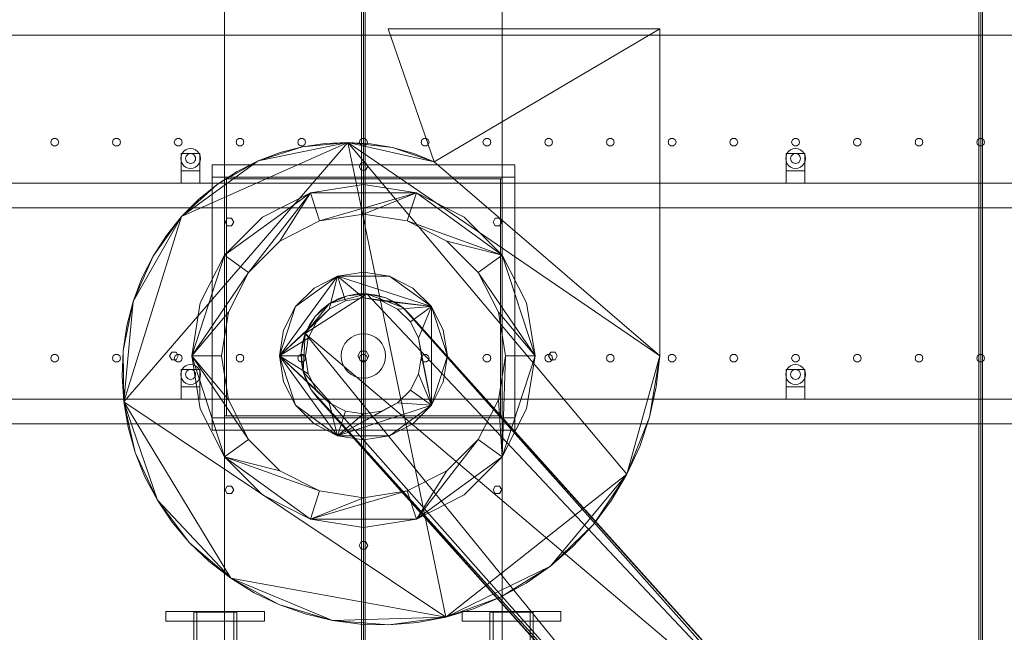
# Model space of a CAD drawing. Header units: millimetres. Extents: x -2233 to 65662, y -50530 to 6847.
# Tile 724 of 802: x 49904 to 51499, y 662 to 1655. Entities that reach past the tile are written whole.
import ezdxf

# ---------------------------------------------------------------- set-up
doc = ezdxf.new("R2010")
doc.units = ezdxf.units.MM
doc.layers.add('lateral_secador', color=7, linetype='Continuous', lineweight=0)

msp = doc.modelspace()

# ---------------------------------------------------------------- linework, layer by layer
at = {"layer": 'lateral_secador'}
for p, q in [((50236.134, 0), (50236.134, 2925)), ((50236.134, 2925), (50236.134, 1400)), ((50458.134, 2925), (50458.134, 60)), ((50461.134, 0), (50461.134, 2925)), ((50461.134, 1400), (50461.134, 2925)), ((50464.134, 60), (50464.134, 2925)), ((50686.134, 0), (50686.134, 2925)), ((50686.134, 1400), (50686.134, 2925)), ((51458.134, 2925), (51458.134, 60)), ((51461.134, 0), (51461.134, 2925)), ((51464.134, 60), (51464.134, 2925)), ((40811.134, 1630), (60111.134, 1630)), ((50941.134, 1640), (50501.134, 1640)), ((50501.134, 1640), (50575.711, 1424.797)), ((50575.711, 1424.797), (50941.134, 1640)), ((50941.134, 1110), (50941.134, 1640)), ((49955.997, 1460.082), (49954.784, 1456.35)), ((49954.784, 1456.35), (49955.997, 1452.618)), ((49959.172, 1462.389), (49955.997, 1460.082)), ((49955.997, 1452.618), (49959.172, 1450.311)), ((49963.096, 1462.389), (49959.172, 1462.389)), ((49966.271, 1460.082), (49963.096, 1462.389)), ((49963.096, 1450.311), (49966.271, 1452.618)), ((49967.484, 1456.35), (49966.271, 1460.082)), ((49966.271, 1452.618), (49967.484, 1456.35)), ((50055.997, 1460.082), (50054.784, 1456.35)), ((50054.784, 1456.35), (50055.997, 1452.618)), ((50059.172, 1462.389), (50055.997, 1460.082)), ((50055.997, 1452.618), (50059.172, 1450.311)), ((50063.096, 1462.389), (50059.172, 1462.389)), ((50066.271, 1460.082), (50063.096, 1462.389)), ((50063.096, 1450.311), (50066.271, 1452.618)), ((50067.484, 1456.35), (50066.271, 1460.082)), ((50066.271, 1452.618), (50067.484, 1456.35)), ((50072.765, 1035.68), (50435.915, 1456.166)), ((50155.997, 1460.082), (50154.784, 1456.35)), ((50154.784, 1456.35), (50155.997, 1452.618)), ((50159.172, 1462.389), (50155.997, 1460.082)), ((50155.997, 1452.618), (50159.172, 1450.311)), ((50163.096, 1462.389), (50159.172, 1462.389)), ((50166.271, 1460.082), (50163.096, 1462.389)), ((50163.096, 1450.311), (50166.271, 1452.618)), ((50167.484, 1456.35), (50166.271, 1460.082)), ((50166.271, 1452.618), (50167.484, 1456.35)), ((50166.602, 1336.003), (50435.915, 1456.166)), ((50255.997, 1460.082), (50254.784, 1456.35)), ((50254.784, 1456.35), (50255.997, 1452.618)), ((50259.172, 1462.389), (50255.997, 1460.082)), ((50255.997, 1452.618), (50259.172, 1450.311)), ((50263.096, 1462.389), (50259.172, 1462.389)), ((50266.271, 1460.082), (50263.096, 1462.389)), ((50263.096, 1450.311), (50266.271, 1452.618)), ((50267.484, 1456.35), (50266.271, 1460.082)), ((50266.271, 1452.618), (50267.484, 1456.35)), ((50290.673, 1426.139), (50435.915, 1456.166)), ((50355.997, 1460.082), (50354.784, 1456.35)), ((50354.784, 1456.35), (50355.997, 1452.618)), ((50359.172, 1462.389), (50355.997, 1460.082)), ((50355.997, 1452.618), (50359.172, 1450.311)), ((50363.096, 1462.389), (50359.172, 1462.389)), ((50362.319, 1449.018), (50435.915, 1456.166)), ((50399.086, 1454.562), (50362.319, 1449.018)), ((50366.271, 1460.082), (50363.096, 1462.389)), ((50363.096, 1450.311), (50366.271, 1452.618)), ((50367.484, 1456.35), (50366.271, 1460.082)), ((50366.271, 1452.618), (50367.484, 1456.35)), ((50435.915, 1456.166), (50399.086, 1454.562)), ((50435.915, 1456.166), (50508.107, 1447.791)), ((50472.392, 1453.878), (50435.915, 1456.166)), ((50435.915, 1456.166), (50575.711, 1424.797)), ((50435.915, 1456.166), (50941.134, 1110)), ((50435.915, 1456.166), (50888.042, 918.439)), ((50435.915, 1456.166), (50594.572, 686.788)), ((50455.997, 1460.082), (50454.784, 1456.35)), ((50454.784, 1456.35), (50455.997, 1452.618)), ((50459.172, 1462.389), (50455.997, 1460.082)), ((50455.997, 1452.618), (50459.172, 1450.311)), ((50463.096, 1462.389), (50459.172, 1462.389)), ((50466.271, 1460.082), (50463.096, 1462.389)), ((50463.096, 1450.311), (50466.271, 1452.618)), ((50467.484, 1456.35), (50466.271, 1460.082)), ((50466.271, 1452.618), (50467.484, 1456.35)), ((50508.107, 1447.791), (50472.392, 1453.878)), ((50555.997, 1460.082), (50554.784, 1456.35)), ((50554.784, 1456.35), (50555.997, 1452.618)), ((50559.172, 1462.389), (50555.997, 1460.082)), ((50555.997, 1452.618), (50559.172, 1450.311)), ((50563.096, 1462.389), (50559.172, 1462.389)), ((50566.271, 1460.082), (50563.096, 1462.389)), ((50563.096, 1450.311), (50566.271, 1452.618)), ((50567.484, 1456.35), (50566.271, 1460.082)), ((50566.271, 1452.618), (50567.484, 1456.35)), ((50655.997, 1460.082), (50654.784, 1456.35)), ((50654.784, 1456.35), (50655.997, 1452.618)), ((50659.172, 1462.389), (50655.997, 1460.082)), ((50655.997, 1452.618), (50659.172, 1450.311)), ((50663.096, 1462.389), (50659.172, 1462.389)), ((50666.271, 1460.082), (50663.096, 1462.389)), ((50663.096, 1450.311), (50666.271, 1452.618)), ((50667.484, 1456.35), (50666.271, 1460.082)), ((50666.271, 1452.618), (50667.484, 1456.35)), ((50755.997, 1460.082), (50754.784, 1456.35)), ((50754.784, 1456.35), (50755.997, 1452.618)), ((50759.172, 1462.389), (50755.997, 1460.082)), ((50755.997, 1452.618), (50759.172, 1450.311)), ((50763.096, 1462.389), (50759.172, 1462.389)), ((50766.271, 1460.082), (50763.096, 1462.389)), ((50763.096, 1450.311), (50766.271, 1452.618)), ((50767.484, 1456.35), (50766.271, 1460.082)), ((50766.271, 1452.618), (50767.484, 1456.35)), ((50855.997, 1460.082), (50854.784, 1456.35)), ((50854.784, 1456.35), (50855.997, 1452.618)), ((50859.172, 1462.389), (50855.997, 1460.082)), ((50855.997, 1452.618), (50859.172, 1450.311)), ((50863.096, 1462.389), (50859.172, 1462.389)), ((50866.271, 1460.082), (50863.096, 1462.389)), ((50863.096, 1450.311), (50866.271, 1452.618)), ((50867.484, 1456.35), (50866.271, 1460.082)), ((50866.271, 1452.618), (50867.484, 1456.35)), ((50955.997, 1460.082), (50954.784, 1456.35)), ((50954.784, 1456.35), (50955.997, 1452.618)), ((50959.172, 1462.389), (50955.997, 1460.082)), ((50955.997, 1452.618), (50959.172, 1450.311)), ((50963.096, 1462.389), (50959.172, 1462.389)), ((50966.271, 1460.082), (50963.096, 1462.389)), ((50963.096, 1450.311), (50966.271, 1452.618)), ((50967.484, 1456.35), (50966.271, 1460.082)), ((50966.271, 1452.618), (50967.484, 1456.35)), ((51055.997, 1460.082), (51054.784, 1456.35)), ((51054.784, 1456.35), (51055.997, 1452.618)), ((51059.172, 1462.389), (51055.997, 1460.082)), ((51055.997, 1452.618), (51059.172, 1450.311)), ((51063.096, 1462.389), (51059.172, 1462.389)), ((51066.271, 1460.082), (51063.096, 1462.389)), ((51063.096, 1450.311), (51066.271, 1452.618)), ((51067.484, 1456.35), (51066.271, 1460.082)), ((51066.271, 1452.618), (51067.484, 1456.35)), ((51155.997, 1460.082), (51154.784, 1456.35)), ((51154.784, 1456.35), (51155.997, 1452.618)), ((51159.172, 1462.389), (51155.997, 1460.082)), ((51155.997, 1452.618), (51159.172, 1450.311)), ((51163.096, 1462.389), (51159.172, 1462.389)), ((51166.271, 1460.082), (51163.096, 1462.389)), ((51163.096, 1450.311), (51166.271, 1452.618)), ((51167.484, 1456.35), (51166.271, 1460.082)), ((51166.271, 1452.618), (51167.484, 1456.35)), ((51255.997, 1460.082), (51254.784, 1456.35)), ((51254.784, 1456.35), (51255.997, 1452.618)), ((51259.172, 1462.389), (51255.997, 1460.082)), ((51255.997, 1452.618), (51259.172, 1450.311)), ((51263.096, 1462.389), (51259.172, 1462.389)), ((51266.271, 1460.082), (51263.096, 1462.389)), ((51263.096, 1450.311), (51266.271, 1452.618)), ((51267.484, 1456.35), (51266.271, 1460.082)), ((51266.271, 1452.618), (51267.484, 1456.35)), ((51355.997, 1460.082), (51354.784, 1456.35)), ((51354.784, 1456.35), (51355.997, 1452.618)), ((51359.172, 1462.389), (51355.997, 1460.082)), ((51355.997, 1452.618), (51359.172, 1450.311)), ((51363.096, 1462.389), (51359.172, 1462.389)), ((51366.271, 1460.082), (51363.096, 1462.389)), ((51363.096, 1450.311), (51366.271, 1452.618)), ((51367.484, 1456.35), (51366.271, 1460.082)), ((51366.271, 1452.618), (51367.484, 1456.35)), ((51455.997, 1460.082), (51454.784, 1456.35)), ((51454.784, 1456.35), (51455.997, 1452.618)), ((51459.172, 1462.389), (51455.997, 1460.082)), ((51455.997, 1452.618), (51459.172, 1450.311)), ((51463.096, 1462.389), (51459.172, 1462.389)), ((51466.271, 1460.082), (51463.096, 1462.389)), ((51463.096, 1450.311), (51466.271, 1452.618)), ((51467.484, 1456.35), (51466.271, 1460.082)), ((51466.271, 1452.618), (51467.484, 1456.35)), ((49959.172, 1450.311), (49963.096, 1450.311)), ((50059.172, 1450.311), (50063.096, 1450.311)), ((50159.172, 1450.311), (50163.096, 1450.311)), ((50167.277, 1438), (50165.679, 1434.141)), ((50166.134, 1438), (50196.134, 1438)), ((50166.134, 1438), (50166.134, 1410)), ((50169.82, 1441.314), (50167.277, 1438)), ((50173.134, 1443.856), (50169.82, 1441.314)), ((50176.993, 1445.455), (50173.134, 1443.856)), ((50175.477, 1435.657), (50174.206, 1434)), ((50177.134, 1436.928), (50175.477, 1435.657)), ((50181.134, 1446), (50176.993, 1445.455)), ((50179.063, 1437.727), (50177.134, 1436.928)), ((50181.134, 1438), (50179.063, 1437.727)), ((50185.275, 1445.455), (50181.134, 1446)), ((50183.204, 1437.727), (50181.134, 1438)), ((50185.134, 1436.928), (50183.204, 1437.727)), ((50186.791, 1435.657), (50185.134, 1436.928)), ((50189.134, 1443.856), (50185.275, 1445.455)), ((50188.062, 1434), (50186.791, 1435.657)), ((50192.448, 1441.314), (50189.134, 1443.856)), ((50194.99, 1438), (50192.448, 1441.314)), ((50196.589, 1434.141), (50194.99, 1438)), ((50196.134, 1410), (50196.134, 1438)), ((50259.172, 1450.311), (50263.096, 1450.311)), ((50290.673, 1426.139), (50362.319, 1449.018)), ((50326.04, 1439.529), (50290.673, 1426.139)), ((50362.319, 1449.018), (50326.04, 1439.529)), ((50359.172, 1450.311), (50363.096, 1450.311)), ((50459.172, 1450.311), (50463.096, 1450.311)), ((50508.107, 1447.791), (50575.711, 1424.797)), ((50542.67, 1438.04), (50508.107, 1447.791)), ((50575.711, 1424.797), (50542.67, 1438.04)), ((50559.172, 1450.311), (50563.096, 1450.311)), ((50659.172, 1450.311), (50663.096, 1450.311)), ((50759.172, 1450.311), (50763.096, 1450.311)), ((50859.172, 1450.311), (50863.096, 1450.311)), ((50959.172, 1450.311), (50963.096, 1450.311)), ((51059.172, 1450.311), (51063.096, 1450.311)), ((51147.277, 1438), (51145.679, 1434.141)), ((51146.134, 1438), (51176.134, 1438)), ((51146.134, 1438), (51146.134, 1410)), ((51149.82, 1441.314), (51147.277, 1438)), ((51153.134, 1443.856), (51149.82, 1441.314)), ((51156.993, 1445.455), (51153.134, 1443.856)), ((51155.477, 1435.657), (51154.206, 1434)), ((51157.134, 1436.928), (51155.477, 1435.657)), ((51161.134, 1446), (51156.993, 1445.455)), ((51159.063, 1437.727), (51157.134, 1436.928)), ((51161.134, 1438), (51159.063, 1437.727)), ((51159.172, 1450.311), (51163.096, 1450.311)), ((51165.275, 1445.455), (51161.134, 1446)), ((51163.204, 1437.727), (51161.134, 1438)), ((51165.134, 1436.928), (51163.204, 1437.727)), ((51166.791, 1435.657), (51165.134, 1436.928)), ((51169.134, 1443.856), (51165.275, 1445.455)), ((51168.062, 1434), (51166.791, 1435.657)), ((51172.448, 1441.314), (51169.134, 1443.856)), ((51174.99, 1438), (51172.448, 1441.314)), ((51176.589, 1434.141), (51174.99, 1438)), ((51176.134, 1410), (51176.134, 1438)), ((51259.172, 1450.311), (51263.096, 1450.311)), ((51359.172, 1450.311), (51363.096, 1450.311)), ((51459.172, 1450.311), (51463.096, 1450.311)), ((50165.679, 1434.141), (50165.134, 1430)), ((50165.134, 1430), (50165.679, 1425.859)), ((50165.679, 1425.859), (50167.277, 1422)), ((50166.602, 1336.003), (50290.673, 1426.139)), ((50167.277, 1422), (50169.82, 1418.686)), ((50173.406, 1432.071), (50173.134, 1430)), ((50173.134, 1430), (50173.406, 1427.929)), ((50174.206, 1434), (50173.406, 1432.071)), ((50173.406, 1427.929), (50174.206, 1426)), ((50174.206, 1426), (50175.477, 1424.343)), ((50175.477, 1424.343), (50177.134, 1423.072)), ((50177.134, 1423.072), (50179.063, 1422.273)), ((50179.063, 1422.273), (50181.134, 1422)), ((50181.134, 1422), (50183.204, 1422.273)), ((50183.204, 1422.273), (50185.134, 1423.072)), ((50185.134, 1423.072), (50186.791, 1424.343)), ((50186.791, 1424.343), (50188.062, 1426)), ((50188.861, 1432.071), (50188.062, 1434)), ((50188.062, 1426), (50188.861, 1427.929)), ((50189.134, 1430), (50188.861, 1432.071)), ((50188.861, 1427.929), (50189.134, 1430)), ((50192.448, 1418.686), (50194.99, 1422)), ((50194.99, 1422), (50196.589, 1425.859)), ((50197.134, 1430), (50196.589, 1434.141)), ((50196.589, 1425.859), (50197.134, 1430)), ((50216.134, 1420), (50706.134, 1420)), ((50216.134, 1420), (50216.134, 1400)), ((50224.355, 1388.051), (50290.673, 1426.139)), ((50290.673, 1426.139), (50256.641, 1408.935)), ((50457.634, 1423.062), (50454.134, 1417)), ((50464.634, 1423.062), (50457.634, 1423.062)), ((50468.134, 1417), (50464.634, 1423.062)), ((50575.711, 1424.797), (50941.134, 1110)), ((50706.134, 1400), (50706.134, 1420)), ((51145.679, 1434.141), (51145.134, 1430)), ((51145.134, 1430), (51145.679, 1425.859)), ((51145.679, 1425.859), (51147.277, 1422)), ((51147.277, 1422), (51149.82, 1418.686)), ((51153.406, 1432.071), (51153.134, 1430)), ((51153.134, 1430), (51153.406, 1427.929)), ((51154.206, 1434), (51153.406, 1432.071)), ((51153.406, 1427.929), (51154.206, 1426)), ((51154.206, 1426), (51155.477, 1424.343)), ((51155.477, 1424.343), (51157.134, 1423.072)), ((51157.134, 1423.072), (51159.063, 1422.273)), ((51159.063, 1422.273), (51161.134, 1422)), ((51161.134, 1422), (51163.204, 1422.273)), ((51163.204, 1422.273), (51165.134, 1423.072)), ((51165.134, 1423.072), (51166.791, 1424.343)), ((51166.791, 1424.343), (51168.062, 1426)), ((51168.861, 1432.071), (51168.062, 1434)), ((51168.062, 1426), (51168.861, 1427.929)), ((51169.134, 1430), (51168.861, 1432.071)), ((51168.861, 1427.929), (51169.134, 1430)), ((51172.448, 1418.686), (51174.99, 1422)), ((51174.99, 1422), (51176.589, 1425.859)), ((51177.134, 1430), (51176.589, 1434.141)), ((51176.589, 1425.859), (51177.134, 1430)), ((50166.134, 1410), (50196.134, 1410)), ((50166.134, 1410), (50166.134, 1390)), ((50169.82, 1418.686), (50173.134, 1416.144)), ((50173.134, 1416.144), (50176.993, 1414.545)), ((50176.993, 1414.545), (50181.134, 1414)), ((50181.134, 1414), (50185.275, 1414.545)), ((50185.275, 1414.545), (50189.134, 1416.144)), ((50189.134, 1416.144), (50192.448, 1418.686)), ((50196.134, 1390), (50196.134, 1410)), ((50256.641, 1408.935), (50224.355, 1388.051)), ((50454.134, 1417), (50457.634, 1410.938)), ((50457.634, 1410.938), (50464.634, 1410.938)), ((50464.634, 1410.938), (50468.134, 1417)), ((51146.134, 1410), (51176.134, 1410)), ((51146.134, 1410), (51146.134, 1390)), ((51149.82, 1418.686), (51153.134, 1416.144)), ((51153.134, 1416.144), (51156.993, 1414.545)), ((51156.993, 1414.545), (51161.134, 1414)), ((51161.134, 1414), (51165.275, 1414.545)), ((51165.275, 1414.545), (51169.134, 1416.144)), ((51169.134, 1416.144), (51172.448, 1418.686)), ((51176.134, 1390), (51176.134, 1410)), ((40811.134, 1390), (60111.134, 1390)), ((50166.134, 1390), (50196.134, 1390)), ((50166.602, 1336.003), (50224.355, 1388.051)), ((50224.355, 1388.051), (50194.214, 1363.666)), ((50216.134, 1400), (50706.134, 1400)), ((50216.134, 1400), (50236.134, 1400)), ((50216.134, 1400), (50216.134, 1010)), ((50236.134, 1400), (50461.134, 1400)), ((50236.134, 1400), (50686.134, 1400)), ((50236.134, 1400), (50236.134, 1397)), ((50236.134, 1010), (50236.134, 1400)), ((50236.134, 1397), (50686.134, 1397)), ((50236.134, 1397), (50239.134, 1397)), ((50236.134, 1397), (50236.134, 1013)), ((50239.134, 1013), (50239.134, 1397)), ((50461.134, 1388), (50375.228, 1374.394)), ((50461.134, 1400), (50686.134, 1400)), ((50547.04, 1374.394), (50461.134, 1388)), ((50683.134, 1397), (50686.134, 1397)), ((50683.134, 1397), (50683.134, 1013)), ((50686.134, 1397), (50686.134, 1400)), ((50686.134, 1400), (50706.134, 1400)), ((50686.134, 1400), (50686.134, 1010)), ((50686.134, 1013), (50686.134, 1397)), ((50706.134, 1010), (50706.134, 1400)), ((51146.134, 1390), (51176.134, 1390)), ((50236.228, 1273.404), (50375.228, 1374.394)), ((50275.06, 1245.191), (50375.228, 1374.394)), ((50375.228, 1374.394), (50297.73, 1334.907)), ((50325.943, 1296.074), (50375.228, 1374.394)), ((50375.228, 1374.394), (50547.04, 1374.394)), ((50390.06, 1328.743), (50375.228, 1374.394)), ((50390.06, 1328.743), (50547.04, 1374.394)), ((50461.134, 1340), (50547.04, 1374.394)), ((50532.208, 1328.743), (50547.04, 1374.394)), ((50547.04, 1374.394), (50686.04, 1273.404)), ((50624.538, 1334.907), (50547.04, 1374.394)), ((50194.214, 1363.666), (50166.602, 1336.003)), ((40811.134, 1350), (60111.134, 1350)), ((50390.06, 1328.743), (50461.134, 1340)), ((50461.134, 1340), (50532.208, 1328.743)), ((50072.765, 1035.68), (50166.602, 1336.003)), ((50088.133, 1198.403), (50166.602, 1336.003)), ((50120.36, 1271.933), (50166.602, 1336.003)), ((50166.602, 1336.003), (50141.873, 1305.324)), ((50297.73, 1334.907), (50236.228, 1273.404)), ((50240.552, 1333.144), (50237.052, 1327.082)), ((50237.052, 1327.082), (50240.552, 1321.02)), ((50247.552, 1333.144), (50240.552, 1333.144)), ((50251.052, 1327.082), (50247.552, 1333.144)), ((50247.552, 1321.02), (50251.052, 1327.082)), ((50325.943, 1296.074), (50390.06, 1328.743)), ((50532.208, 1328.743), (50686.04, 1273.404)), ((50532.208, 1328.743), (50596.324, 1296.074)), ((50686.04, 1273.404), (50624.538, 1334.907)), ((50674.716, 1333.144), (50671.216, 1327.082)), ((50671.216, 1327.082), (50674.716, 1321.02)), ((50681.716, 1333.144), (50674.716, 1333.144)), ((50685.216, 1327.082), (50681.716, 1333.144)), ((50681.716, 1321.02), (50685.216, 1327.082)), ((50240.552, 1321.02), (50247.552, 1321.02)), ((50674.716, 1321.02), (50681.716, 1321.02)), ((50141.873, 1305.324), (50120.36, 1271.933)), ((50275.06, 1245.191), (50325.943, 1296.074)), ((50596.324, 1296.074), (50686.04, 1273.404)), ((50596.324, 1296.074), (50647.208, 1245.191)), ((50088.133, 1198.403), (50120.36, 1271.933)), ((50120.36, 1271.933), (50102.359, 1236.168)), ((50183.134, 1110), (50236.228, 1273.404)), ((50236.228, 1273.404), (50196.74, 1195.907)), ((50275.06, 1245.191), (50236.228, 1273.404)), ((50647.208, 1245.191), (50686.04, 1273.404)), ((50686.04, 1273.404), (50739.134, 1110)), ((50725.527, 1195.907), (50686.04, 1273.404)), ((50275.06, 1245.191), (50183.134, 1110)), ((50242.391, 1181.074), (50275.06, 1245.191)), ((50461.134, 1246), (50419.108, 1239.344)), ((50503.16, 1239.344), (50461.134, 1246)), ((50647.208, 1245.191), (50739.134, 1110)), ((50647.208, 1245.191), (50679.877, 1181.074)), ((50102.359, 1236.168), (50088.133, 1198.403)), ((50325.134, 1110), (50419.108, 1239.344)), ((50351.108, 1189.939), (50419.108, 1239.344)), ((50419.108, 1239.344), (50381.195, 1220.026)), ((50405.882, 1186.048), (50419.108, 1239.344)), ((50419.108, 1239.344), (50503.16, 1239.344)), ((50419.108, 1239.344), (50571.16, 1189.939)), ((50432.086, 1199.399), (50419.108, 1239.344)), ((50461.134, 1204), (50419.108, 1239.344)), ((50503.16, 1239.344), (50571.16, 1189.939)), ((50541.072, 1220.026), (50503.16, 1239.344)), ((50381.195, 1220.026), (50351.108, 1189.939)), ((50571.16, 1189.939), (50541.072, 1220.026)), ((50071.852, 1118.494), (50088.133, 1198.403)), ((50072.765, 1035.68), (50088.133, 1198.403)), ((50088.133, 1198.403), (50077.904, 1159.036)), ((50366.909, 1146.37), (50466.607, 1210.852)), ((50405.882, 1186.048), (50432.086, 1199.399)), ((50406.282, 1194.807), (50466.607, 1210.852)), ((50406.282, 1194.807), (50435.174, 1207.607)), ((50420.225, 1202.344), (50406.282, 1194.807)), ((50435.174, 1207.607), (50420.225, 1202.344)), ((50432.086, 1199.399), (50461.134, 1204)), ((50435.174, 1207.607), (50466.607, 1210.852)), ((50450.763, 1210.466), (50435.174, 1207.607)), ((50466.607, 1210.852), (50450.763, 1210.466)), ((50461.134, 1204), (50571.16, 1189.939)), ((50461.134, 1204), (50490.182, 1199.399)), ((50466.607, 1210.852), (50497.503, 1204.224)), ((50482.316, 1208.754), (50466.607, 1210.852)), ((50466.607, 1210.852), (50524.84, 1188.374)), ((50466.607, 1210.852), (51163.478, 470.91)), ((50497.503, 1204.224), (50482.316, 1208.754)), ((50490.182, 1199.399), (50571.16, 1189.939)), ((50490.182, 1199.399), (50516.386, 1186.048)), ((50497.503, 1204.224), (50524.84, 1188.374)), ((50511.796, 1197.375), (50497.503, 1204.224)), ((50524.84, 1188.374), (50511.796, 1197.375)), ((50196.74, 1195.907), (50183.134, 1110)), ((50242.391, 1181.074), (50183.134, 1110)), ((50231.134, 1110), (50242.391, 1181.074)), ((50325.134, 1110), (50351.108, 1189.939)), ((50405.882, 1186.048), (50325.134, 1110)), ((50351.108, 1189.939), (50331.79, 1152.026)), ((50366.909, 1146.37), (50406.282, 1194.807)), ((50382.76, 1173.707), (50406.282, 1194.807)), ((50393.691, 1185.183), (50382.76, 1173.707)), ((50385.086, 1165.252), (50405.882, 1186.048)), ((50406.282, 1194.807), (50393.691, 1185.183)), ((50516.386, 1186.048), (50571.16, 1189.939)), ((50516.386, 1186.048), (50537.182, 1165.252)), ((50524.84, 1188.374), (51146.316, 497.443)), ((50536.316, 1177.443), (50524.84, 1188.374)), ((50524.84, 1188.374), (51163.478, 470.91)), ((50537.182, 1165.252), (50571.16, 1189.939)), ((50550.533, 1139.048), (50571.16, 1189.939)), ((50571.16, 1189.939), (50597.134, 1110)), ((50590.478, 1152.026), (50571.16, 1189.939)), ((50571.16, 1189.939), (50571.16, 1030.061)), ((50679.877, 1181.074), (50739.134, 1110)), ((50679.877, 1181.074), (50691.134, 1110)), ((50739.134, 1110), (50725.527, 1195.907)), ((50385.086, 1165.252), (50325.134, 1110)), ((50366.909, 1146.37), (50382.76, 1173.707)), ((50371.734, 1139.048), (50385.086, 1165.252)), ((50382.76, 1173.707), (50373.759, 1160.662)), ((51146.316, 497.443), (50536.316, 1177.443)), ((50537.182, 1165.252), (50550.533, 1139.048)), ((50077.904, 1159.036), (50071.852, 1118.494)), ((50331.79, 1152.026), (50325.134, 1110)), ((50373.759, 1160.662), (50366.909, 1146.37)), ((50597.134, 1110), (50590.478, 1152.026)), ((50371.734, 1139.048), (50325.134, 1110)), ((50360.282, 1115.473), (50366.909, 1146.37)), ((50366.909, 1146.37), (50362.38, 1131.182)), ((50363.527, 1084.04), (50366.909, 1146.37)), ((51020.472, 342.625), (50366.909, 1146.37)), ((50366.909, 1146.37), (51163.478, 470.91)), ((50367.134, 1110), (50371.734, 1139.048)), ((50435.678, 1135.456), (50431.201, 1130.001)), ((50441.133, 1139.933), (50435.678, 1135.456)), ((50447.357, 1143.26), (50441.133, 1139.933)), ((50454.111, 1145.308), (50447.357, 1143.26)), ((50461.134, 1146), (50454.111, 1145.308)), ((50468.157, 1145.308), (50461.134, 1146)), ((50474.91, 1143.26), (50468.157, 1145.308)), ((50481.134, 1139.933), (50474.91, 1143.26)), ((50486.59, 1135.456), (50481.134, 1139.933)), ((50491.067, 1130.001), (50486.59, 1135.456)), ((50550.533, 1139.048), (50571.16, 1030.061)), ((50550.533, 1139.048), (50555.134, 1110)), ((50071.852, 1118.494), (50070.109, 1077.222)), ((50072.765, 1035.68), (50071.852, 1118.494)), ((50362.38, 1131.182), (50360.282, 1115.473)), ((50425.826, 1117.023), (50425.134, 1110)), ((50427.874, 1123.777), (50425.826, 1117.023)), ((50431.201, 1130.001), (50427.874, 1123.777)), ((50456.634, 1117.794), (50452.134, 1110)), ((50465.634, 1117.794), (50456.634, 1117.794)), ((50470.134, 1110), (50465.634, 1117.794)), ((50494.394, 1123.777), (50491.067, 1130.001)), ((50496.442, 1117.023), (50494.394, 1123.777)), ((50497.134, 1110), (50496.442, 1117.023)), ((49955.997, 1110.082), (49954.784, 1106.35)), ((49954.784, 1106.35), (49955.997, 1102.618)), ((49959.172, 1112.389), (49955.997, 1110.082)), ((49955.997, 1102.618), (49959.172, 1100.311)), ((49963.096, 1112.389), (49959.172, 1112.389)), ((49966.271, 1110.082), (49963.096, 1112.389)), ((49963.096, 1100.311), (49966.271, 1102.618)), ((49967.484, 1106.35), (49966.271, 1110.082)), ((49966.271, 1102.618), (49967.484, 1106.35)), ((50055.997, 1110.082), (50054.784, 1106.35)), ((50054.784, 1106.35), (50055.997, 1102.618)), ((50059.172, 1112.389), (50055.997, 1110.082)), ((50055.997, 1102.618), (50059.172, 1100.311)), ((50063.096, 1112.389), (50059.172, 1112.389)), ((50066.271, 1110.082), (50063.096, 1112.389)), ((50063.096, 1100.311), (50066.271, 1102.618)), ((50067.484, 1106.35), (50066.271, 1110.082)), ((50066.271, 1102.618), (50067.484, 1106.35)), ((50150.634, 1116.062), (50147.134, 1110)), ((50147.134, 1110), (50150.634, 1103.938)), ((50157.634, 1116.062), (50150.634, 1116.062)), ((50150.634, 1103.938), (50157.634, 1103.938)), ((50155.997, 1110.082), (50154.784, 1106.35)), ((50154.784, 1106.35), (50155.997, 1102.618)), ((50159.172, 1112.389), (50155.997, 1110.082)), ((50155.997, 1102.618), (50159.172, 1100.311)), ((50161.134, 1110), (50157.634, 1116.062)), ((50157.634, 1103.938), (50161.134, 1110)), ((50163.096, 1112.389), (50159.172, 1112.389)), ((50166.271, 1110.082), (50163.096, 1112.389)), ((50163.096, 1100.311), (50166.271, 1102.618)), ((50167.484, 1106.35), (50166.271, 1110.082)), ((50166.271, 1102.618), (50167.484, 1106.35)), ((50183.134, 1110), (50231.134, 1110)), ((50183.134, 1110), (50242.391, 1038.926)), ((50236.228, 946.596), (50183.134, 1110)), ((50183.134, 1110), (50196.74, 1024.093)), ((50183.134, 1110), (50275.06, 974.809)), ((50242.391, 1038.926), (50231.134, 1110)), ((50255.997, 1110.082), (50254.784, 1106.35)), ((50254.784, 1106.35), (50255.997, 1102.618)), ((50259.172, 1112.389), (50255.997, 1110.082)), ((50255.997, 1102.618), (50259.172, 1100.311)), ((50263.096, 1112.389), (50259.172, 1112.389)), ((50266.271, 1110.082), (50263.096, 1112.389)), ((50263.096, 1100.311), (50266.271, 1102.618)), ((50267.484, 1106.35), (50266.271, 1110.082)), ((50266.271, 1102.618), (50267.484, 1106.35)), ((50325.134, 1110), (50367.134, 1110)), ((50325.134, 1110), (50371.734, 1080.952)), ((50351.108, 1030.061), (50325.134, 1110)), ((50325.134, 1110), (50331.79, 1067.974)), ((50325.134, 1110), (50385.086, 1054.748)), ((50419.108, 980.656), (50325.134, 1110)), ((50325.134, 1110), (50405.882, 1033.952)), ((50355.997, 1110.082), (50354.784, 1106.35)), ((50354.784, 1106.35), (50355.997, 1102.618)), ((50359.172, 1112.389), (50355.997, 1110.082)), ((50355.997, 1102.618), (50359.172, 1100.311)), ((50363.096, 1112.389), (50359.172, 1112.389)), ((50363.527, 1084.04), (50360.282, 1115.473)), ((50360.282, 1115.473), (50360.668, 1099.629)), ((50366.271, 1110.082), (50363.096, 1112.389)), ((50363.096, 1100.311), (50366.271, 1102.618)), ((50367.484, 1106.35), (50366.271, 1110.082)), ((50366.271, 1102.618), (50367.484, 1106.35)), ((50371.734, 1080.952), (50367.134, 1110)), ((50425.134, 1110), (50425.826, 1102.977)), ((50425.826, 1102.977), (50427.874, 1096.223)), ((50452.134, 1110), (50456.634, 1102.206)), ((50455.997, 1110.082), (50454.784, 1106.35)), ((50454.784, 1106.35), (50455.997, 1102.618)), ((50459.172, 1112.389), (50455.997, 1110.082)), ((50455.997, 1102.618), (50459.172, 1100.311)), ((50456.634, 1102.206), (50465.634, 1102.206)), ((50463.096, 1112.389), (50459.172, 1112.389)), ((50466.271, 1110.082), (50463.096, 1112.389)), ((50463.096, 1100.311), (50466.271, 1102.618)), ((50465.634, 1102.206), (50470.134, 1110)), ((50467.484, 1106.35), (50466.271, 1110.082)), ((50466.271, 1102.618), (50467.484, 1106.35)), ((50494.394, 1096.223), (50496.442, 1102.977)), ((50496.442, 1102.977), (50497.134, 1110)), ((50555.134, 1110), (50550.533, 1080.952)), ((50555.997, 1110.082), (50554.784, 1106.35)), ((50554.784, 1106.35), (50555.997, 1102.618)), ((50571.16, 1030.061), (50555.134, 1110)), ((50559.172, 1112.389), (50555.997, 1110.082)), ((50555.997, 1102.618), (50559.172, 1100.311)), ((50563.096, 1112.389), (50559.172, 1112.389)), ((50566.271, 1110.082), (50563.096, 1112.389)), ((50563.096, 1100.311), (50566.271, 1102.618)), ((50567.484, 1106.35), (50566.271, 1110.082)), ((50566.271, 1102.618), (50567.484, 1106.35)), ((50597.134, 1110), (50571.16, 1030.061)), ((50590.478, 1067.974), (50597.134, 1110)), ((50655.997, 1110.082), (50654.784, 1106.35)), ((50654.784, 1106.35), (50655.997, 1102.618)), ((50659.172, 1112.389), (50655.997, 1110.082)), ((50655.997, 1102.618), (50659.172, 1100.311)), ((50663.096, 1112.389), (50659.172, 1112.389)), ((50666.271, 1110.082), (50663.096, 1112.389)), ((50663.096, 1100.311), (50666.271, 1102.618)), ((50667.484, 1106.35), (50666.271, 1110.082)), ((50666.271, 1102.618), (50667.484, 1106.35)), ((50691.134, 1110), (50679.877, 1038.926)), ((50739.134, 1110), (50686.04, 946.596)), ((50686.04, 946.596), (50691.134, 1110)), ((50691.134, 1110), (50739.134, 1110)), ((50725.527, 1024.093), (50739.134, 1110)), ((50755.997, 1110.082), (50754.784, 1106.35)), ((50754.784, 1106.35), (50755.997, 1102.618)), ((50759.172, 1112.389), (50755.997, 1110.082)), ((50755.997, 1102.618), (50759.172, 1100.311)), ((50763.096, 1112.389), (50759.172, 1112.389)), ((50764.634, 1116.062), (50761.134, 1110)), ((50761.134, 1110), (50764.634, 1103.938)), ((50766.271, 1110.082), (50763.096, 1112.389)), ((50763.096, 1100.311), (50766.271, 1102.618)), ((50771.634, 1116.062), (50764.634, 1116.062)), ((50764.634, 1103.938), (50771.634, 1103.938)), ((50767.484, 1106.35), (50766.271, 1110.082)), ((50766.271, 1102.618), (50767.484, 1106.35)), ((50775.134, 1110), (50771.634, 1116.062)), ((50771.634, 1103.938), (50775.134, 1110)), ((50855.997, 1110.082), (50854.784, 1106.35)), ((50854.784, 1106.35), (50855.997, 1102.618)), ((50859.172, 1112.389), (50855.997, 1110.082)), ((50855.997, 1102.618), (50859.172, 1100.311)), ((50863.096, 1112.389), (50859.172, 1112.389)), ((50866.271, 1110.082), (50863.096, 1112.389)), ((50863.096, 1100.311), (50866.271, 1102.618)), ((50867.484, 1106.35), (50866.271, 1110.082)), ((50866.271, 1102.618), (50867.484, 1106.35)), ((50941.134, 1110), (50888.042, 918.439)), ((50941.134, 1110), (50924.591, 1010.784)), ((50935.464, 1059.797), (50941.134, 1110)), ((50955.997, 1110.082), (50954.784, 1106.35)), ((50954.784, 1106.35), (50955.997, 1102.618)), ((50959.172, 1112.389), (50955.997, 1110.082)), ((50955.997, 1102.618), (50959.172, 1100.311)), ((50963.096, 1112.389), (50959.172, 1112.389)), ((50966.271, 1110.082), (50963.096, 1112.389)), ((50963.096, 1100.311), (50966.271, 1102.618)), ((50967.484, 1106.35), (50966.271, 1110.082)), ((50966.271, 1102.618), (50967.484, 1106.35)), ((51055.997, 1110.082), (51054.784, 1106.35)), ((51054.784, 1106.35), (51055.997, 1102.618)), ((51059.172, 1112.389), (51055.997, 1110.082)), ((51055.997, 1102.618), (51059.172, 1100.311)), ((51063.096, 1112.389), (51059.172, 1112.389)), ((51066.271, 1110.082), (51063.096, 1112.389)), ((51063.096, 1100.311), (51066.271, 1102.618)), ((51067.484, 1106.35), (51066.271, 1110.082)), ((51066.271, 1102.618), (51067.484, 1106.35)), ((51155.997, 1110.082), (51154.784, 1106.35)), ((51154.784, 1106.35), (51155.997, 1102.618)), ((51159.172, 1112.389), (51155.997, 1110.082)), ((51155.997, 1102.618), (51159.172, 1100.311)), ((51163.096, 1112.389), (51159.172, 1112.389)), ((51166.271, 1110.082), (51163.096, 1112.389)), ((51163.096, 1100.311), (51166.271, 1102.618)), ((51167.484, 1106.35), (51166.271, 1110.082)), ((51166.271, 1102.618), (51167.484, 1106.35)), ((51255.997, 1110.082), (51254.784, 1106.35)), ((51254.784, 1106.35), (51255.997, 1102.618)), ((51259.172, 1112.389), (51255.997, 1110.082)), ((51255.997, 1102.618), (51259.172, 1100.311)), ((51263.096, 1112.389), (51259.172, 1112.389)), ((51266.271, 1110.082), (51263.096, 1112.389)), ((51263.096, 1100.311), (51266.271, 1102.618)), ((51267.484, 1106.35), (51266.271, 1110.082)), ((51266.271, 1102.618), (51267.484, 1106.35)), ((51355.997, 1110.082), (51354.784, 1106.35)), ((51354.784, 1106.35), (51355.997, 1102.618)), ((51359.172, 1112.389), (51355.997, 1110.082)), ((51355.997, 1102.618), (51359.172, 1100.311)), ((51363.096, 1112.389), (51359.172, 1112.389)), ((51366.271, 1110.082), (51363.096, 1112.389)), ((51363.096, 1100.311), (51366.271, 1102.618)), ((51367.484, 1106.35), (51366.271, 1110.082)), ((51366.271, 1102.618), (51367.484, 1106.35)), ((51455.997, 1110.082), (51454.784, 1106.35)), ((51454.784, 1106.35), (51455.997, 1102.618)), ((51459.172, 1112.389), (51455.997, 1110.082)), ((51455.997, 1102.618), (51459.172, 1100.311)), ((51463.096, 1112.389), (51459.172, 1112.389)), ((51466.271, 1110.082), (51463.096, 1112.389)), ((51463.096, 1100.311), (51466.271, 1102.618)), ((51467.484, 1106.35), (51466.271, 1110.082)), ((51466.271, 1102.618), (51467.484, 1106.35)), ((49959.172, 1100.311), (49963.096, 1100.311)), ((50059.172, 1100.311), (50063.096, 1100.311)), ((50159.172, 1100.311), (50163.096, 1100.311)), ((50167.277, 1088), (50165.679, 1084.141)), ((50166.134, 1088), (50196.134, 1088)), ((50166.134, 1088), (50166.134, 1060)), ((50169.82, 1091.314), (50167.277, 1088)), ((50173.134, 1093.856), (50169.82, 1091.314)), ((50176.993, 1095.455), (50173.134, 1093.856)), ((50175.477, 1085.657), (50174.206, 1084)), ((50177.134, 1086.928), (50175.477, 1085.657)), ((50181.134, 1096), (50176.993, 1095.455)), ((50179.063, 1087.727), (50177.134, 1086.928)), ((50181.134, 1088), (50179.063, 1087.727)), ((50185.275, 1095.455), (50181.134, 1096)), ((50183.204, 1087.727), (50181.134, 1088)), ((50185.134, 1086.928), (50183.204, 1087.727)), ((50186.791, 1085.657), (50185.134, 1086.928)), ((50189.134, 1093.856), (50185.275, 1095.455)), ((50188.062, 1084), (50186.791, 1085.657)), ((50192.448, 1091.314), (50189.134, 1093.856)), ((50194.99, 1088), (50192.448, 1091.314)), ((50196.589, 1084.141), (50194.99, 1088)), ((50196.134, 1060), (50196.134, 1088)), ((50259.172, 1100.311), (50263.096, 1100.311)), ((50359.172, 1100.311), (50363.096, 1100.311)), ((50360.668, 1099.629), (50363.527, 1084.04)), ((50427.874, 1096.223), (50431.201, 1089.999)), ((50431.201, 1089.999), (50435.678, 1084.544)), ((50459.172, 1100.311), (50463.096, 1100.311)), ((50486.59, 1084.544), (50491.067, 1089.999)), ((50491.067, 1089.999), (50494.394, 1096.223)), ((50559.172, 1100.311), (50563.096, 1100.311)), ((50659.172, 1100.311), (50663.096, 1100.311)), ((50759.172, 1100.311), (50763.096, 1100.311)), ((50859.172, 1100.311), (50863.096, 1100.311)), ((50959.172, 1100.311), (50963.096, 1100.311)), ((51059.172, 1100.311), (51063.096, 1100.311)), ((51147.277, 1088), (51145.679, 1084.141)), ((51146.134, 1088), (51176.134, 1088)), ((51146.134, 1088), (51146.134, 1060)), ((51149.82, 1091.314), (51147.277, 1088)), ((51153.134, 1093.856), (51149.82, 1091.314)), ((51156.993, 1095.455), (51153.134, 1093.856)), ((51155.477, 1085.657), (51154.206, 1084)), ((51157.134, 1086.928), (51155.477, 1085.657)), ((51161.134, 1096), (51156.993, 1095.455)), ((51159.063, 1087.727), (51157.134, 1086.928)), ((51161.134, 1088), (51159.063, 1087.727)), ((51159.172, 1100.311), (51163.096, 1100.311)), ((51165.275, 1095.455), (51161.134, 1096)), ((51163.204, 1087.727), (51161.134, 1088)), ((51165.134, 1086.928), (51163.204, 1087.727)), ((51166.791, 1085.657), (51165.134, 1086.928)), ((51169.134, 1093.856), (51165.275, 1095.455)), ((51168.062, 1084), (51166.791, 1085.657)), ((51172.448, 1091.314), (51169.134, 1093.856)), ((51174.99, 1088), (51172.448, 1091.314)), ((51176.589, 1084.141), (51174.99, 1088)), ((51176.134, 1060), (51176.134, 1088)), ((51259.172, 1100.311), (51263.096, 1100.311)), ((51359.172, 1100.311), (51363.096, 1100.311)), ((51459.172, 1100.311), (51463.096, 1100.311)), ((50070.109, 1077.222), (50072.765, 1035.68)), ((50165.679, 1084.141), (50165.134, 1080)), ((50165.134, 1080), (50165.679, 1075.859)), ((50165.679, 1075.859), (50167.277, 1072)), ((50167.277, 1072), (50169.82, 1068.686)), ((50169.82, 1068.686), (50173.134, 1066.144)), ((50173.406, 1082.071), (50173.134, 1080)), ((50173.134, 1080), (50173.406, 1077.929)), ((50174.206, 1084), (50173.406, 1082.071)), ((50173.406, 1077.929), (50174.206, 1076)), ((50174.206, 1076), (50175.477, 1074.343)), ((50175.477, 1074.343), (50177.134, 1073.072)), ((50177.134, 1073.072), (50179.063, 1072.273)), ((50179.063, 1072.273), (50181.134, 1072)), ((50181.134, 1072), (50183.204, 1072.273)), ((50183.204, 1072.273), (50185.134, 1073.072)), ((50185.134, 1073.072), (50186.791, 1074.343)), ((50186.791, 1074.343), (50188.062, 1076)), ((50188.861, 1082.071), (50188.062, 1084)), ((50188.062, 1076), (50188.861, 1077.929)), ((50189.134, 1080), (50188.861, 1082.071)), ((50188.861, 1077.929), (50189.134, 1080)), ((50189.134, 1066.144), (50192.448, 1068.686)), ((50192.448, 1068.686), (50194.99, 1072)), ((50194.99, 1072), (50196.589, 1075.859)), ((50197.134, 1080), (50196.589, 1084.141)), ((50196.589, 1075.859), (50197.134, 1080)), ((50376.326, 1055.148), (50363.527, 1084.04)), ((50363.527, 1084.04), (50368.79, 1069.09)), ((51020.472, 342.625), (50363.527, 1084.04)), ((50368.79, 1069.09), (50376.326, 1055.148)), ((50385.086, 1054.748), (50371.734, 1080.952)), ((50435.678, 1084.544), (50441.133, 1080.067)), ((50441.133, 1080.067), (50447.357, 1076.74)), ((50447.357, 1076.74), (50454.111, 1074.692)), ((50454.111, 1074.692), (50461.134, 1074)), ((50461.134, 1074), (50468.157, 1074.692)), ((50468.157, 1074.692), (50474.91, 1076.74)), ((50474.91, 1076.74), (50481.134, 1080.067)), ((50481.134, 1080.067), (50486.59, 1084.544)), ((50550.533, 1080.952), (50537.182, 1054.748)), ((50571.16, 1030.061), (50550.533, 1080.952)), ((51145.679, 1084.141), (51145.134, 1080)), ((51145.134, 1080), (51145.679, 1075.859)), ((51145.679, 1075.859), (51147.277, 1072)), ((51147.277, 1072), (51149.82, 1068.686)), ((51149.82, 1068.686), (51153.134, 1066.144)), ((51153.406, 1082.071), (51153.134, 1080)), ((51153.134, 1080), (51153.406, 1077.929)), ((51154.206, 1084), (51153.406, 1082.071)), ((51153.406, 1077.929), (51154.206, 1076)), ((51154.206, 1076), (51155.477, 1074.343)), ((51155.477, 1074.343), (51157.134, 1073.072)), ((51157.134, 1073.072), (51159.063, 1072.273)), ((51159.063, 1072.273), (51161.134, 1072)), ((51161.134, 1072), (51163.204, 1072.273)), ((51163.204, 1072.273), (51165.134, 1073.072)), ((51165.134, 1073.072), (51166.791, 1074.343)), ((51166.791, 1074.343), (51168.062, 1076)), ((51168.861, 1082.071), (51168.062, 1084)), ((51168.062, 1076), (51168.861, 1077.929)), ((51169.134, 1080), (51168.861, 1082.071)), ((51168.861, 1077.929), (51169.134, 1080)), ((51169.134, 1066.144), (51172.448, 1068.686)), ((51172.448, 1068.686), (51174.99, 1072)), ((51174.99, 1072), (51176.589, 1075.859)), ((51177.134, 1080), (51176.589, 1084.141)), ((51176.589, 1075.859), (51177.134, 1080)), ((50166.134, 1060), (50196.134, 1060)), ((50166.134, 1060), (50166.134, 1040)), ((50173.134, 1066.144), (50176.993, 1064.545)), ((50176.993, 1064.545), (50181.134, 1064)), ((50181.134, 1064), (50185.275, 1064.545)), ((50185.275, 1064.545), (50189.134, 1066.144)), ((50196.134, 1040), (50196.134, 1060)), ((50331.79, 1067.974), (50351.108, 1030.061)), ((50995.951, 362.557), (50376.326, 1055.148)), ((50376.326, 1055.148), (50385.951, 1042.557)), ((51020.472, 342.625), (50376.326, 1055.148)), ((50405.882, 1033.952), (50385.086, 1054.748)), ((50537.182, 1054.748), (50516.386, 1033.952)), ((50571.16, 1030.061), (50537.182, 1054.748)), ((50571.16, 1030.061), (50590.478, 1067.974)), ((50924.591, 1010.784), (50935.464, 1059.797)), ((51146.134, 1060), (51176.134, 1060)), ((51146.134, 1060), (51146.134, 1040)), ((51153.134, 1066.144), (51156.993, 1064.545)), ((51156.993, 1064.545), (51161.134, 1064)), ((51161.134, 1064), (51165.275, 1064.545)), ((51165.275, 1064.545), (51169.134, 1066.144)), ((51176.134, 1040), (51176.134, 1060)), ((40811.134, 1040), (60111.134, 1040)), ((50166.134, 1040), (50196.134, 1040)), ((50275.06, 974.809), (50242.391, 1038.926)), ((50385.951, 1042.557), (50995.951, 362.557)), ((50679.877, 1038.926), (50647.208, 974.809)), ((50686.04, 946.596), (50679.877, 1038.926)), ((51146.134, 1040), (51176.134, 1040)), ((50091.361, 953.675), (50072.765, 1035.68)), ((50072.765, 1035.68), (50079.853, 994.34)), ((50127.329, 876.268), (50072.765, 1035.68)), ((50246.079, 749.72), (50072.765, 1035.68)), ((50594.572, 686.788), (50072.765, 1035.68)), ((50196.74, 1024.093), (50236.228, 946.596)), ((50419.108, 980.656), (50351.108, 1030.061)), ((50351.108, 1030.061), (50381.195, 999.974)), ((50419.108, 980.656), (50405.882, 1033.952)), ((50432.086, 1020.601), (50405.882, 1033.952)), ((50419.108, 980.656), (50516.386, 1033.952)), ((50571.16, 1030.061), (50419.108, 980.656)), ((50516.386, 1033.952), (50490.182, 1020.601)), ((50571.16, 1030.061), (50503.16, 980.656)), ((50571.16, 1030.061), (50516.386, 1033.952)), ((50541.072, 999.974), (50571.16, 1030.061)), ((50686.04, 946.596), (50725.527, 1024.093)), ((50216.134, 1010), (50706.134, 1010)), ((50216.134, 1010), (50216.134, 990)), ((50216.134, 1010), (50236.134, 1010)), ((50236.134, 1013), (50686.134, 1013)), ((50236.134, 1013), (50236.134, 1010)), ((50236.134, 1013), (50239.134, 1013)), ((50236.134, 1010), (50461.134, 1010)), ((50236.134, 1010), (50236.134, 0)), ((50236.134, 1010), (50686.134, 1010)), ((50419.108, 980.656), (50432.086, 1020.601)), ((50419.108, 980.656), (50490.182, 1020.601)), ((50419.108, 980.656), (50461.134, 1016)), ((50461.134, 1016), (50432.086, 1020.601)), ((50490.182, 1020.601), (50461.134, 1016)), ((50461.134, 0), (50461.134, 1010)), ((50461.134, 1010), (50686.134, 1010)), ((50683.134, 1013), (50686.134, 1013)), ((50686.134, 1010), (50686.134, 1013)), ((50686.134, 0), (50686.134, 1010)), ((50686.134, 1010), (50706.134, 1010)), ((50706.134, 990), (50706.134, 1010)), ((50924.591, 1010.784), (50888.042, 918.439)), ((50908.703, 963.496), (50924.591, 1010.784)), ((40811.134, 1000), (60111.134, 1000)), ((50079.853, 994.34), (50091.361, 953.675)), ((50216.134, 990), (50706.134, 990)), ((50381.195, 999.974), (50419.108, 980.656)), ((50503.16, 980.656), (50541.072, 999.974)), ((50236.228, 946.596), (50275.06, 974.809)), ((50325.943, 923.926), (50275.06, 974.809)), ((50503.16, 980.656), (50419.108, 980.656)), ((50419.108, 980.656), (50461.134, 974)), ((50461.134, 974), (50503.16, 980.656)), ((50547.04, 845.606), (50647.208, 974.809)), ((50647.208, 974.809), (50596.324, 923.926)), ((50686.04, 946.596), (50647.208, 974.809)), ((50888.042, 918.439), (50908.703, 963.496)), ((50127.329, 876.268), (50091.361, 953.675)), ((50091.361, 953.675), (50107.226, 914.162)), ((50375.228, 845.606), (50236.228, 946.596)), ((50236.228, 946.596), (50297.73, 885.093)), ((50236.228, 946.596), (50325.943, 923.926)), ((50236.228, 946.596), (50390.06, 891.257)), ((50686.04, 946.596), (50547.04, 845.606)), ((50624.538, 885.093), (50686.04, 946.596)), ((50107.226, 914.162), (50127.329, 876.268)), ((50390.06, 891.257), (50325.943, 923.926)), ((50596.324, 923.926), (50532.208, 891.257)), ((50547.04, 845.606), (50596.324, 923.926)), ((50888.042, 918.439), (50594.572, 686.788)), ((50888.042, 918.439), (50764.17, 769.481)), ((50888.042, 918.439), (50833.61, 836.889)), ((50862.898, 876.09), (50888.042, 918.439)), ((50240.552, 898.98), (50237.052, 892.918)), ((50247.552, 898.98), (50240.552, 898.98)), ((50251.052, 892.918), (50247.552, 898.98)), ((50674.716, 898.98), (50671.216, 892.918)), ((50681.716, 898.98), (50674.716, 898.98)), ((50685.216, 892.918), (50681.716, 898.98)), ((50237.052, 892.918), (50240.552, 886.856)), ((50240.552, 886.856), (50247.552, 886.856)), ((50247.552, 886.856), (50251.052, 892.918)), ((50297.73, 885.093), (50375.228, 845.606)), ((50375.228, 845.606), (50390.06, 891.257)), ((50375.228, 845.606), (50532.208, 891.257)), ((50375.228, 845.606), (50461.134, 880)), ((50461.134, 880), (50390.06, 891.257)), ((50532.208, 891.257), (50461.134, 880)), ((50547.04, 845.606), (50532.208, 891.257)), ((50547.04, 845.606), (50624.538, 885.093)), ((50671.216, 892.918), (50674.716, 886.856)), ((50674.716, 886.856), (50681.716, 886.856)), ((50681.716, 886.856), (50685.216, 892.918)), ((50179.539, 807.145), (50127.329, 876.268)), ((50127.329, 876.268), (50151.506, 840.449)), ((50246.079, 749.72), (50127.329, 876.268)), ((50833.61, 836.889), (50862.898, 876.09)), ((50547.04, 845.606), (50375.228, 845.606)), ((50375.228, 845.606), (50461.134, 832)), ((50461.134, 832), (50547.04, 845.606)), ((50151.506, 840.449), (50179.539, 807.145)), ((50833.61, 836.889), (50764.17, 769.481)), ((50800.562, 801.235), (50833.61, 836.889)), ((50246.079, 749.72), (50179.539, 807.145)), ((50179.539, 807.145), (50211.167, 776.772)), ((50457.634, 809.062), (50454.134, 803)), ((50454.134, 803), (50457.634, 796.938)), ((50464.634, 809.062), (50457.634, 809.062)), ((50468.134, 803), (50464.634, 809.062)), ((50464.634, 796.938), (50468.134, 803)), ((50764.17, 769.481), (50800.562, 801.235)), ((50457.634, 796.938), (50464.634, 796.938)), ((50211.167, 776.772), (50246.079, 749.72)), ((50764.17, 769.481), (50594.572, 686.788)), ((50764.17, 769.481), (50683.191, 718.844)), ((50724.887, 741.933), (50764.17, 769.481)), ((50324.321, 706.963), (50246.079, 749.72)), ((50246.079, 749.72), (50283.928, 726.344)), ((50411.021, 681.252), (50246.079, 749.72)), ((50594.572, 686.788), (50246.079, 749.72)), ((50683.191, 718.844), (50724.887, 741.933)), ((50283.928, 726.344), (50324.321, 706.963)), ((50683.191, 718.844), (50594.572, 686.788)), ((50639.581, 700.414), (50683.191, 718.844)), ((50411.021, 681.252), (50324.321, 706.963)), ((50324.321, 706.963), (50366.837, 691.855)), ((50141.134, 696), (50301.134, 696)), ((50141.134, 696), (50141.134, 680)), ((50186.134, 695), (50256.134, 695)), ((50186.134, 695), (50186.134, 215)), ((50186.134, 695), (50191.134, 695)), ((50191.134, 215), (50191.134, 695)), ((50251.134, 695), (50256.134, 695)), ((50251.134, 695), (50251.134, 215)), ((50256.134, 215), (50256.134, 695)), ((50301.134, 680), (50301.134, 696)), ((50366.837, 691.855), (50411.021, 681.252)), ((50594.572, 686.788), (50411.021, 681.252)), ((50594.572, 686.788), (50502.452, 674.246)), ((50548.687, 678.055), (50594.572, 686.788)), ((50594.572, 686.788), (50639.581, 700.414)), ((50621.134, 696), (50781.134, 696)), ((50621.134, 696), (50621.134, 680)), ((50666.134, 695), (50736.134, 695)), ((50666.134, 695), (50666.134, 215)), ((50666.134, 695), (50671.134, 695)), ((50671.134, 215), (50671.134, 695)), ((50731.134, 695), (50736.134, 695)), ((50731.134, 695), (50731.134, 215)), ((50736.134, 215), (50736.134, 695)), ((50781.134, 680), (50781.134, 696)), ((50141.134, 680), (50301.134, 680)), ((50502.452, 674.246), (50411.021, 681.252)), ((50411.021, 681.252), (50456.393, 675.338)), ((50456.393, 675.338), (50502.452, 674.246)), ((50502.452, 674.246), (50548.687, 678.055)), ((50621.134, 680), (50781.134, 680))]:
    msp.add_line(p, q, dxfattribs=at)

doc.saveas('drawing.dxf')
